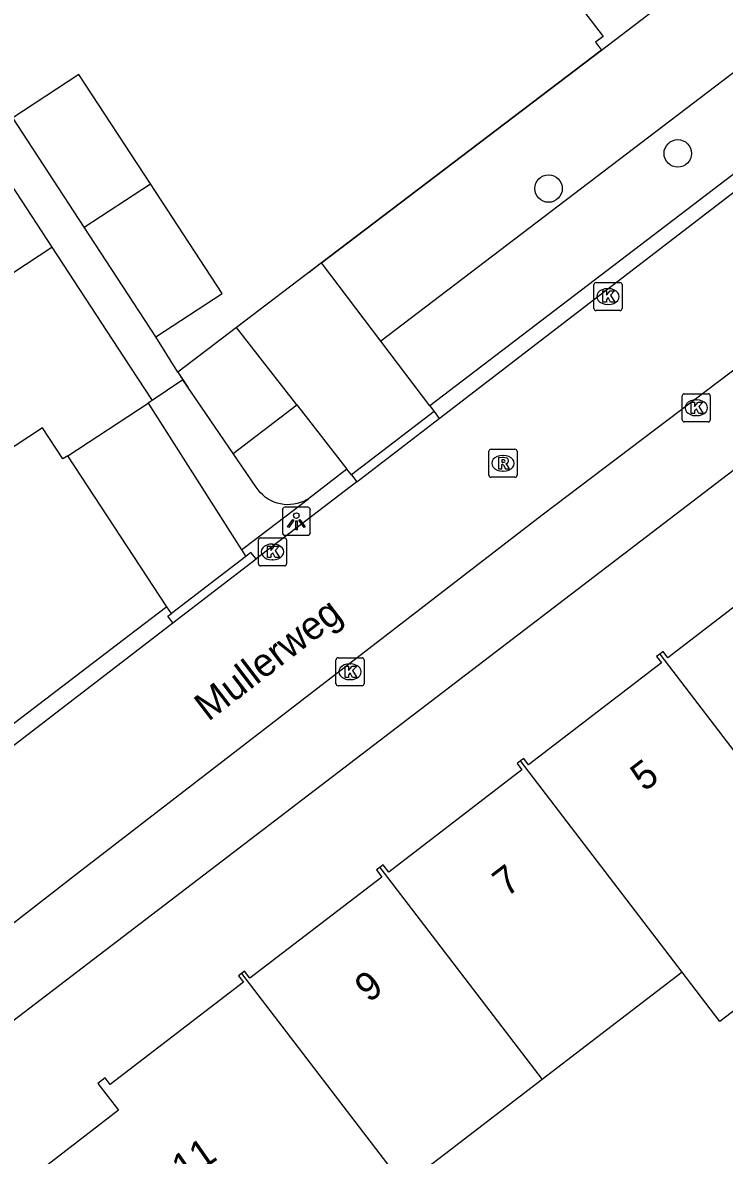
# Model space of a CAD drawing. Extents: x 159353 to 160616, y 385893 to 387321.
# Drawn here: x 159828.79 to 159853.78, y 386665.26 to 386705.6 of the extents above; entities that cross this region are included whole.
import ezdxf

# ---------------------------------------------------------------- set-up
doc = ezdxf.new("R2010")
doc.units = 0
for name, color, linetype in [('IMGEO_Boom', 7, 'Continuous'), ('IMGEO_Groenvoorziening', 7, 'Continuous'), ('IMGEO_Hek', 7, 'Continuous'), ('IMGEO_Kolk', 7, 'Continuous'), ('IMGEO_Lichtpunt', 7, 'Continuous'), ('IMGEO_Openbare_ruimte_label', 7, 'Continuous'), ('IMGEO_Pand', 7, 'Continuous'), ('IMGEO_Pand_nummerreeks', 7, 'Continuous'), ('IMGEO_Parkeervlak_open', 7, 'Continuous'), ('IMGEO_Rijbaan_lokaal_open', 7, 'Continuous'), ('IMGEO_Rioolput', 7, 'Continuous'), ('IMGEO_Voetpad_open', 7, 'Continuous')]:
    doc.layers.add(name, color=color, linetype=linetype)

msp = doc.modelspace()

# ---------------------------------------------------------------- linework, layer by layer
at = {"layer": 'IMGEO_Boom'}
for centre in [(159852.118, 386700.947), (159847.517, 386699.693)]:
    msp.add_circle(centre, 0.489, dxfattribs=at)
at = {"layer": 'IMGEO_Groenvoorziening'}
for points in [[(159861.92, 386709.793), (159841.54, 386694.263)], [(159839.43, 386697.045), (159849.405, 386704.627)], [(159836.408, 386694.748), (159834.308, 386693.152)], [(159836.284, 386690.258), (159838.555, 386691.988)]]:
    msp.add_lwpolyline(points, dxfattribs=at)
at = {"layer": 'IMGEO_Hek'}
for points in [[(159849.405, 386704.627), (159839.43, 386697.045)], [(159839.43, 386697.045), (159838.989, 386696.71)], [(159836.408, 386694.748), (159834.308, 386693.152), (159834.669, 386692.623)], [(159836.594, 386694.89), (159836.408, 386694.748)]]:
    msp.add_lwpolyline(points, dxfattribs=at)
at = {"layer": 'IMGEO_Kolk'}
for p, q in [((159849.131, 386695.421), (159849.131, 386696.273)), ((159849.206, 386696.347), (159850.058, 386696.347)), ((159850.132, 386696.273), (159850.132, 386695.421)), ((159849.619, 386696.127), (159849.644, 386696.127)), ((159849.642, 386695.567), (159849.617, 386695.567)), ((159850.058, 386695.347), (159849.206, 386695.347)), ((159852.275, 386691.459), (159852.275, 386692.311)), ((159852.35, 386692.385), (159853.202, 386692.385)), ((159852.763, 386692.165), (159852.788, 386692.165)), ((159853.276, 386692.311), (159853.276, 386691.459)), ((159853.202, 386691.385), (159852.35, 386691.385)), ((159852.786, 386691.605), (159852.761, 386691.605)), ((159837.185, 386686.326), (159837.185, 386687.178)), ((159837.26, 386687.252), (159838.112, 386687.252)), ((159837.673, 386687.032), (159837.698, 386687.032)), ((159838.186, 386687.178), (159838.186, 386686.326)), ((159838.112, 386686.252), (159837.26, 386686.252)), ((159837.696, 386686.472), (159837.671, 386686.472)), ((159839.946, 386682.056), (159839.946, 386682.908)), ((159840.021, 386682.982), (159840.873, 386682.982)), ((159840.947, 386682.908), (159840.947, 386682.056)), ((159840.434, 386682.762), (159840.459, 386682.762)), ((159840.457, 386682.202), (159840.432, 386682.202)), ((159840.873, 386681.982), (159840.021, 386681.982))]:
    msp.add_line(p, q, dxfattribs=at)
for points in [[(159849.131, 386695.421), (159849.131, 386696.273)], [(159849.206, 386696.347), (159850.058, 386696.347)], [(159850.132, 386696.273), (159850.132, 386695.421)], [(159849.452, 386696.047), (159849.575, 386696.047), (159849.575, 386695.896), (159849.705, 386696.047), (159849.869, 386696.047), (159849.723, 386695.896), (159849.876, 386695.647), (159849.724, 386695.647), (159849.639, 386695.811), (159849.575, 386695.744), (159849.575, 386695.647), (159849.452, 386695.647), (159849.452, 386696.047)], [(159850.058, 386695.347), (159849.206, 386695.347)], [(159852.275, 386691.459), (159852.275, 386692.311)], [(159852.35, 386692.385), (159853.202, 386692.385)], [(159853.276, 386692.311), (159853.276, 386691.459)], [(159852.596, 386692.085), (159852.719, 386692.085), (159852.719, 386691.934), (159852.849, 386692.085), (159853.013, 386692.085), (159852.867, 386691.934), (159853.02, 386691.685), (159852.868, 386691.685), (159852.783, 386691.849), (159852.719, 386691.782), (159852.719, 386691.685), (159852.596, 386691.685), (159852.596, 386692.085)], [(159853.202, 386691.385), (159852.35, 386691.385)], [(159837.185, 386686.326), (159837.185, 386687.178)], [(159837.26, 386687.252), (159838.112, 386687.252)], [(159837.506, 386686.952), (159837.629, 386686.952), (159837.629, 386686.801), (159837.759, 386686.952), (159837.923, 386686.952), (159837.777, 386686.801), (159837.93, 386686.552), (159837.778, 386686.552), (159837.693, 386686.716), (159837.629, 386686.649), (159837.629, 386686.552), (159837.506, 386686.552), (159837.506, 386686.952)], [(159838.186, 386687.178), (159838.186, 386686.326)], [(159838.112, 386686.252), (159837.26, 386686.252)], [(159839.946, 386682.056), (159839.946, 386682.908)], [(159840.021, 386682.982), (159840.873, 386682.982)], [(159840.947, 386682.908), (159840.947, 386682.056)], [(159840.267, 386682.682), (159840.39, 386682.682), (159840.39, 386682.531), (159840.52, 386682.682), (159840.684, 386682.682), (159840.538, 386682.531), (159840.691, 386682.282), (159840.539, 386682.282), (159840.454, 386682.446), (159840.39, 386682.379), (159840.39, 386682.282), (159840.267, 386682.282), (159840.267, 386682.682)], [(159840.873, 386681.982), (159840.021, 386681.982)]]:
    msp.add_lwpolyline(points, dxfattribs=at)
for centre, start, end in [((159849.208, 386696.271), 91.552, 178.448), ((159849.208, 386696.271), 91.552, 178.448), ((159850.056, 386696.271), 1.552, 88.448), ((159850.056, 386696.271), 1.552, 88.448), ((159849.208, 386695.423), 181.552, 268.448), ((159849.208, 386695.423), 181.552, 268.448), ((159850.056, 386695.423), 271.552, 358.448), ((159850.056, 386695.423), 271.552, 358.448), ((159852.352, 386692.309), 91.552, 178.448), ((159852.352, 386692.309), 91.552, 178.448), ((159853.2, 386692.309), 1.552, 88.448), ((159853.2, 386692.309), 1.552, 88.448), ((159852.352, 386691.461), 181.552, 268.448), ((159852.352, 386691.461), 181.552, 268.448), ((159853.2, 386691.461), 271.552, 358.448), ((159853.2, 386691.461), 271.552, 358.448), ((159837.262, 386687.176), 91.552, 178.448), ((159837.262, 386687.176), 91.552, 178.448), ((159838.11, 386687.176), 1.552, 88.448), ((159838.11, 386687.176), 1.552, 88.448), ((159837.262, 386686.328), 181.552, 268.448), ((159837.262, 386686.328), 181.552, 268.448), ((159838.11, 386686.328), 271.552, 358.448), ((159838.11, 386686.328), 271.552, 358.448), ((159840.023, 386682.906), 91.552, 178.448), ((159840.023, 386682.906), 91.552, 178.448), ((159840.871, 386682.906), 1.552, 88.448), ((159840.871, 386682.906), 1.552, 88.448), ((159840.023, 386682.058), 181.552, 268.448), ((159840.023, 386682.058), 181.552, 268.448), ((159840.871, 386682.058), 271.552, 358.448), ((159840.871, 386682.058), 271.552, 358.448)]:
    msp.add_arc(centre, 0.0765, start, end, dxfattribs=at)
for centre, major_axis, ratio, start_param, end_param in [((159849.618, 386695.847), (-0.387, 0.002), 0.722429, 4.712389, 7.853982), ((159849.643, 386695.847), (-0.39, 0.002), 0.717154, 1.570796, 4.712389), ((159852.762, 386691.885), (-0.387, 0.002), 0.722429, 4.712389, 7.853982), ((159852.787, 386691.885), (-0.39, 0.002), 0.717154, 1.570796, 4.712389), ((159837.672, 386686.752), (-0.387, 0.002), 0.722429, 4.712389, 7.853982), ((159837.697, 386686.752), (-0.39, 0.002), 0.717154, 1.570796, 4.712389), ((159840.433, 386682.482), (-0.387, 0.002), 0.722429, 4.712389, 7.853982), ((159840.458, 386682.482), (-0.39, 0.002), 0.717154, 1.570796, 4.712389)]:
    msp.add_ellipse(centre, major_axis=major_axis, ratio=ratio, start_param=start_param, end_param=end_param, dxfattribs=at)
at = {"layer": 'IMGEO_Lichtpunt'}
for p, q in [((159838.036, 386688.248), (159838.036, 386687.441)), ((159838.036, 386688.248), (159838.036, 386687.441)), ((159838.938, 386688.343), (159838.13, 386688.343)), ((159838.938, 386688.343), (159838.13, 386688.343)), ((159839.032, 386687.441), (159839.032, 386688.248)), ((159839.032, 386687.441), (159839.032, 386688.248)), ((159838.13, 386687.347), (159838.938, 386687.347)), ((159838.13, 386687.347), (159838.938, 386687.347))]:
    msp.add_line(p, q, dxfattribs=at)
for points in [[(159838.41, 386687.912), (159838.449, 386687.884), (159838.261, 386687.622), (159838.223, 386687.649), (159838.41, 386687.912)], [(159838.512, 386687.864), (159838.559, 386687.864), (159838.559, 386687.542), (159838.512, 386687.542), (159838.512, 386687.864)], [(159838.622, 386687.884), (159838.66, 386687.911), (159838.847, 386687.649), (159838.808, 386687.621), (159838.622, 386687.884)]]:
    msp.add_lwpolyline(points, dxfattribs=at)
msp.add_circle((159838.535, 386688.046), 0.0994, dxfattribs=at)
for centre, start, end in [((159838.13, 386688.248), 90, 180), ((159838.13, 386688.248), 90, 180), ((159838.938, 386688.248), 0, 90), ((159838.938, 386688.248), 0, 90), ((159838.13, 386687.441), 180, 270), ((159838.13, 386687.441), 180, 270), ((159838.938, 386687.441), 270, 0), ((159838.938, 386687.441), 270, 360)]:
    msp.add_arc(centre, 0.0946, start, end, dxfattribs=at)
at = {"layer": 'IMGEO_Pand'}
for points in [[(159849.405, 386704.627), (159856.856, 386710.327)], [(159845.827, 386709.858), (159846.418, 386709.085), (159849.456, 386705.114), (159849.189, 386704.909), (159849.405, 386704.627)], [(159833.342, 386699.858), (159830.791, 386703.756), (159828.432, 386702.212)], [(159830.984, 386698.313), (159828.432, 386702.212)], [(159827.273, 386701.505), (159829.825, 386697.605)], [(159830.984, 386698.313), (159833.342, 386699.858)], [(159833.536, 386694.414), (159835.895, 386695.958), (159833.342, 386699.858)], [(159833.536, 386694.414), (159830.984, 386698.313)], [(159827.484, 386696.072), (159829.825, 386697.605)], [(159829.825, 386697.605), (159832.377, 386693.706), (159833.401, 386692.142)], [(159830.392, 386690.173), (159830.222, 386690.062), (159829.5, 386691.167), (159828.035, 386690.211), (159825.487, 386694.113), (159827.784, 386695.613), (159827.484, 386696.072)], [(159830.392, 386690.173), (159833.262, 386692.051)], [(159833.401, 386692.142), (159833.262, 386692.051)], [(159856.463, 386686.936), (159856.357, 386686.854), (159856.527, 386686.632), (159851.764, 386682.977), (159851.593, 386683.199), (159851.478, 386683.11)], [(159851.478, 386683.11), (159851.362, 386683.021), (159851.533, 386682.798), (159846.806, 386679.17), (159846.631, 386679.399), (159846.512, 386679.308)], [(159851.478, 386683.11), (159857.285, 386675.522)], [(159846.512, 386679.308), (159846.394, 386679.217), (159846.57, 386678.988), (159841.824, 386675.346), (159841.624, 386675.607), (159841.505, 386675.515)], [(159852.27, 386671.786), (159846.512, 386679.308)], [(159841.505, 386675.515), (159841.387, 386675.424), (159841.583, 386675.169), (159836.883, 386671.563), (159836.688, 386671.817), (159836.584, 386671.737)], [(159841.505, 386675.515), (159847.286, 386667.962)], [(159857.285, 386675.522), (159857.371, 386675.41), (159857.803, 386674.845), (159858.584, 386673.825), (159853.618, 386670.024), (159852.27, 386671.786)], [(159836.584, 386671.737), (159836.478, 386671.655), (159836.657, 386671.421), (159831.908, 386667.776), (159831.723, 386668.016), (159831.47, 386667.822), (159832.206, 386666.863), (159828.86, 386664.294), (159831.126, 386660.227), (159830.65, 386659.861)], [(159836.584, 386671.737), (159842.363, 386664.185)], [(159852.27, 386671.786), (159848.864, 386669.171), (159847.286, 386667.962)], [(159847.286, 386667.962), (159843.854, 386665.329), (159842.363, 386664.185)]]:
    msp.add_lwpolyline(points, dxfattribs=at)
at = {"layer": 'IMGEO_Parkeervlak_open'}
for points in [[(159839.43, 386697.045), (159836.408, 386694.748)], [(159841.54, 386694.263), (159839.43, 386697.045)], [(159838.555, 386691.988), (159836.408, 386694.748)], [(159843.293, 386691.952), (159841.54, 386694.263)], [(159838.555, 386691.988), (159840.337, 386689.696)]]:
    msp.add_lwpolyline(points, dxfattribs=at)
at = {"layer": 'IMGEO_Rijbaan_lokaal_open'}
for points in [[(159843.624, 386691.509), (159849.315, 386695.879), (159855.96, 386700.988), (159861.301, 386705.045), (159861.75, 386705.388), (159862.013, 386705.603)], [(159865.056, 386701.608), (159864.459, 386701.171), (159863.832, 386700.671), (159855.336, 386694.15), (159847.292, 386688.057), (159830.74, 386675.294), (159825.876, 386671.516)], [(159840.684, 386689.252), (159843.624, 386691.509)], [(159840.684, 386689.252), (159837.103, 386686.501)], [(159834.14, 386684.226), (159837.103, 386686.501)], [(159823.839, 386676.331), (159824.471, 386676.814), (159825.111, 386677.292), (159834.14, 386684.226)]]:
    msp.add_lwpolyline(points, dxfattribs=at)
at = {"layer": 'IMGEO_Rioolput'}
for p, q in [((159845.393, 386689.483), (159845.393, 386690.335)), ((159845.468, 386690.409), (159846.32, 386690.409)), ((159845.881, 386690.189), (159845.906, 386690.189)), ((159846.394, 386690.335), (159846.394, 386689.483)), ((159846.32, 386689.409), (159845.468, 386689.409)), ((159845.904, 386689.629), (159845.879, 386689.629))]:
    msp.add_line(p, q, dxfattribs=at)
for points in [[(159845.393, 386689.483), (159845.393, 386690.335)], [(159845.468, 386690.409), (159846.32, 386690.409)], [(159846.394, 386690.335), (159846.394, 386689.483)], [(159845.982, 386690.107), (159845.73, 386690.109), (159845.73, 386689.709)], [(159845.73, 386689.709), (159845.854, 386689.709), (159845.854, 386689.871), (159845.865, 386689.871)], [(159845.908, 386690.028), (159845.854, 386690.028), (159845.854, 386689.947)], [(159845.854, 386689.947), (159845.906, 386689.947)], [(159845.912, 386689.842), (159845.983, 386689.709), (159846.123, 386689.709), (159846.058, 386689.835)], [(159846.32, 386689.409), (159845.468, 386689.409)]]:
    msp.add_lwpolyline(points, dxfattribs=at)
for centre, radius, start, end in [((159845.47, 386690.333), 0.0765, 91.552, 178.448), ((159845.47, 386690.333), 0.0765, 91.552, 178.448), ((159846.318, 386690.333), 0.0765, 1.552, 88.448), ((159846.318, 386690.333), 0.0765, 1.552, 88.448), ((159845.864, 386689.818), 0.0533, 26.0293, 88.6989), ((159845.89, 386690.136), 0.19, 274.7715, 282.9687), ((159845.914, 386689.932), 0.0964, 77.0061, 93.1865), ((159845.928, 386689.989), 0.0378, 276.6634, 79.6772), ((159845.981, 386689.997), 0.109, 350.3612, 89.416), ((159845.979, 386689.997), 0.112, 277.5842, 350.9817), ((159845.963, 386689.782), 0.108, 29.5134, 73.7905), ((159845.47, 386689.485), 0.0765, 181.552, 268.448), ((159845.47, 386689.485), 0.0765, 181.552, 268.448), ((159846.318, 386689.485), 0.0765, 271.552, 358.448), ((159846.318, 386689.485), 0.0765, 271.552, 358.448)]:
    msp.add_arc(centre, radius, start, end, dxfattribs=at)
for centre, major_axis, ratio, start_param, end_param in [((159845.88, 386689.909), (-0.387, 0.002), 0.722429, 4.712389, 7.853982), ((159845.905, 386689.909), (-0.39, 0.002), 0.717154, 1.570796, 4.712389)]:
    msp.add_ellipse(centre, major_axis=major_axis, ratio=ratio, start_param=start_param, end_param=end_param, dxfattribs=at)
at = {"layer": 'IMGEO_Voetpad_open'}
for points in [[(159862.056, 386709.53), (159862.168, 386709.256), (159862.256, 386708.974), (159862.317, 386708.685), (159862.353, 386708.391), (159862.362, 386708.096), (159862.344, 386707.8), (159862.301, 386707.508), (159862.231, 386707.22), (159862.136, 386706.94), (159862.017, 386706.67), (159861.873, 386706.411), (159861.708, 386706.167), (159861.521, 386705.938), (159861.314, 386705.726), (159861.089, 386705.534), (159843.293, 386691.952)], [(159830.226, 386659.548), (159826.652, 386666.704), (159826.599, 386666.826), (159826.54, 386666.995), (159826.497, 386667.168), (159826.47, 386667.344), (159826.458, 386667.522), (159826.463, 386667.7), (159826.483, 386667.877), (159826.519, 386668.052), (159826.571, 386668.222), (159826.637, 386668.388), (159826.718, 386668.546), (159826.813, 386668.697), (159826.921, 386668.839), (159827.041, 386668.971), (159827.173, 386669.091), (159864.054, 386697.271), (159866.403, 386694.181)], [(159834.308, 386693.152), (159833.536, 386694.414)], [(159834.308, 386693.152), (159834.49, 386692.885)], [(159834.49, 386692.885), (159833.401, 386692.142)], [(159836.284, 386690.258), (159834.669, 386692.623), (159834.49, 386692.885)], [(159833.262, 386692.051), (159836.586, 386686.831)], [(159843.441, 386691.758), (159840.496, 386689.492)], [(159843.293, 386691.952), (159843.441, 386691.758)], [(159843.441, 386691.758), (159843.624, 386691.509)], [(159833.923, 386684.799), (159830.392, 386690.173)], [(159838.962, 386688.646), (159838.896, 386688.606), (159838.789, 386688.552), (159838.678, 386688.507), (159838.563, 386688.473), (159838.446, 386688.449), (159838.327, 386688.436), (159838.207, 386688.433), (159838.088, 386688.441), (159837.969, 386688.459), (159837.853, 386688.489), (159837.74, 386688.528), (159837.631, 386688.577), (159837.527, 386688.636), (159837.428, 386688.704), (159837.336, 386688.781), (159837.251, 386688.865), (159837.174, 386688.957), (159837.105, 386689.055), (159836.284, 386690.258)], [(159840.337, 386689.696), (159838.962, 386688.646)], [(159840.496, 386689.492), (159840.337, 386689.696)], [(159840.496, 386689.492), (159840.684, 386689.252)], [(159836.586, 386686.831), (159836.69, 386686.911), (159838.962, 386688.646)], [(159836.737, 386686.594), (159834.085, 386684.553)], [(159836.586, 386686.831), (159836.737, 386686.594)], [(159837.103, 386686.501), (159836.917, 386686.73), (159836.737, 386686.594)], [(159833.923, 386684.799), (159832.581, 386683.774), (159821.458, 386675.28)], [(159834.085, 386684.553), (159833.923, 386684.799)], [(159834.14, 386684.226), (159833.96, 386684.462), (159834.085, 386684.553)]]:
    msp.add_lwpolyline(points, dxfattribs=at)

# ---------------------------------------------------------------- texts
at = {"layer": 'IMGEO_Openbare_ruimte_label'}
msp.add_text('Mullerweg', height=1, rotation=37.4428, dxfattribs=at).set_placement((159835.399, 386680.693))
at = {"layer": 'IMGEO_Pand_nummerreeks'}
for s, rotation, p in [('5', 37.4485, (159850.928, 386678.19)), ('7', 37.4485, (159846.02, 386674.431)), ('9', 37.4485, (159841.112, 386670.671)), ('11', 35.0077, (159834.553, 386664.277))]:
    msp.add_text(s, height=1, rotation=rotation, dxfattribs=at).set_placement(p)

doc.saveas('drawing.dxf')
